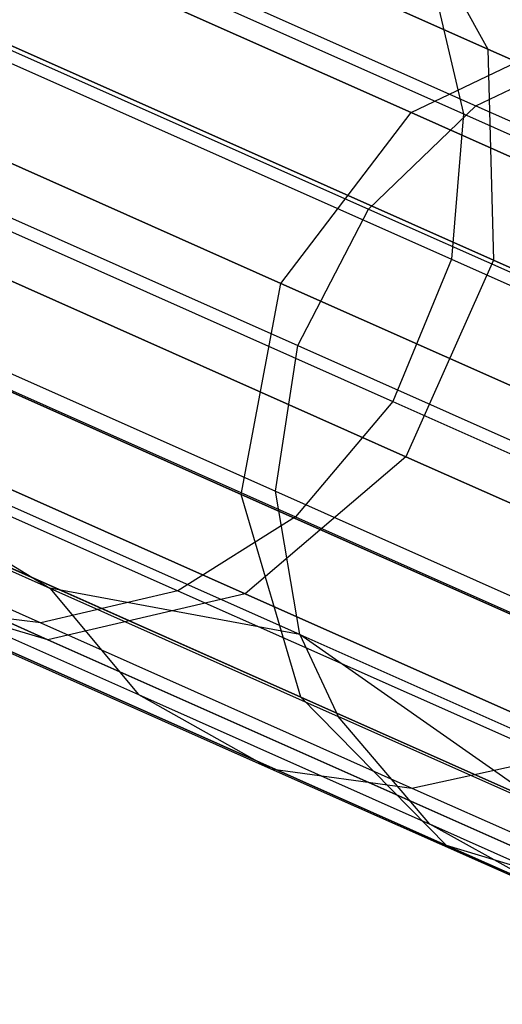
# Model space of a CAD drawing. Extents: x 0.3 to 7.1, y -3.38 to 3.38.
# Tile 277 of 394: x 6.46 to 6.57, y -1.42 to -1.2. Entities that reach past the tile are written whole.
import ezdxf

# ---------------------------------------------------------------- set-up
doc = ezdxf.new("R2010")
doc.units = 0
doc.header["$LTSCALE"] = 2.54
doc.layers.get('0').update_dxf_attribs({"linetype": 'CONTINUOUS'})

# ---------------------------------------------------------------- blocks, each defined once
blk = doc.blocks.new('SINGLES_B_BB_STL')
at = {"color": 0}
for p, q in [((6.56278, -1.20365, 15.72978), (6.37837, -1.12155, 15.35544)), ((6.56278, -1.20365, 15.72978), (6.37837, -1.12155, 15.35544)), ((6.37837, -1.12155, 12.90583), (6.56278, -1.20365, 12.53148)), ((6.37837, -1.12155, 12.90583), (6.56278, -1.20365, 12.53148)), ((6.41788, -1.15295, 40.24506), (6.56011, -1.21628, 39.83401)), ((6.41788, -1.15295, 40.24506), (6.56011, -1.21628, 39.83401)), ((6.54577, -1.2178, 16.17439), (6.41865, -1.1612, 15.79699)), ((6.54577, -1.2178, 16.17439), (6.41865, -1.1612, 15.79699)), ((6.41865, -1.1612, 12.46428), (6.54577, -1.2178, 12.08688)), ((6.41865, -1.1612, 12.46428), (6.54577, -1.2178, 12.08688)), ((6.54104, -1.16421, 15.74599), (6.56278, -1.20365, 15.72978)), ((6.54104, -1.16421, 15.74599), (6.56278, -1.20365, 15.72978)), ((6.54104, -1.16421, 12.51528), (6.56278, -1.20365, 12.53148)), ((6.54104, -1.16421, 12.51528), (6.56278, -1.20365, 12.53148)), ((6.56406, -1.25062, 15.72064), (6.3783, -1.16791, 15.34353)), ((6.56406, -1.25062, 15.72064), (6.3783, -1.16791, 15.34353)), ((6.3783, -1.16791, 12.91774), (6.56406, -1.25062, 12.54063)), ((6.3783, -1.16791, 12.91774), (6.56406, -1.25062, 12.54063)), ((6.45783, -1.17372, 40.52514), (6.55736, -1.21804, 40.31823)), ((6.45783, -1.17372, 40.52514), (6.55736, -1.21804, 40.31823)), ((6.39471, -1.17624, 40.2395), (6.53625, -1.23926, 39.83043)), ((6.39471, -1.17624, 40.2395), (6.53625, -1.23926, 39.83043)), ((6.55018, -1.18744, 40.30919), (6.55736, -1.21804, 40.31823)), ((6.55018, -1.18744, 40.30919), (6.55736, -1.21804, 40.31823)), ((6.54577, -1.2178, 16.17439), (6.58819, -1.19747, 16.16554)), ((6.54577, -1.2178, 16.17439), (6.58819, -1.19747, 16.16554)), ((6.54577, -1.2178, 12.08688), (6.58819, -1.19747, 12.09573)), ((6.54577, -1.2178, 12.08688), (6.58819, -1.19747, 12.09573)), ((6.39021, -1.19941, 15.8017), (6.51682, -1.25578, 16.17758)), ((6.39021, -1.19941, 15.8017), (6.51682, -1.25578, 16.17758)), ((6.51682, -1.25578, 12.08369), (6.39021, -1.19941, 12.45957)), ((6.51682, -1.25578, 12.08369), (6.39021, -1.19941, 12.45957)), ((6.56011, -1.21628, 39.83401), (6.58805, -1.2029, 39.83979)), ((6.56011, -1.21628, 39.83401), (6.58805, -1.2029, 39.83979)), ((6.56278, -1.20365, 15.72978), (6.56406, -1.25062, 15.72064)), ((6.69719, -1.2635, 16.12883), (6.56278, -1.20365, 15.72978)), ((6.69719, -1.2635, 16.12883), (6.56278, -1.20365, 15.72978)), ((6.56278, -1.20365, 15.72978), (6.56406, -1.25062, 15.72064)), ((6.56278, -1.20365, 12.53148), (6.69719, -1.2635, 12.13244)), ((6.56278, -1.20365, 12.53148), (6.69719, -1.2635, 12.13244)), ((6.56278, -1.20365, 12.53148), (6.56406, -1.25062, 12.54063)), ((6.56278, -1.20365, 12.53148), (6.56406, -1.25062, 12.54063)), ((6.37913, -1.20665, 40.23862), (6.52056, -1.26962, 39.82986)), ((6.37913, -1.20665, 40.23862), (6.52056, -1.26962, 39.82986)), ((6.45475, -1.2059, 40.5311), (6.55469, -1.2504, 40.32333)), ((6.45475, -1.2059, 40.5311), (6.55469, -1.2504, 40.32333)), ((6.5446, -1.29434, 15.72064), (6.35883, -1.21163, 15.34353)), ((6.5446, -1.29434, 15.72064), (6.35883, -1.21163, 15.34353)), ((6.35883, -1.21163, 12.91774), (6.5446, -1.29434, 12.54063)), ((6.35883, -1.21163, 12.91774), (6.5446, -1.29434, 12.54063)), ((6.51682, -1.25578, 16.17758), (6.54577, -1.2178, 16.17439)), ((6.51682, -1.25578, 16.17758), (6.54577, -1.2178, 16.17439)), ((6.51682, -1.25578, 12.08369), (6.54577, -1.2178, 12.08688)), ((6.51682, -1.25578, 12.08369), (6.54577, -1.2178, 12.08688)), ((6.53625, -1.23926, 39.83043), (6.56011, -1.21628, 39.83401)), ((6.53625, -1.23926, 39.83043), (6.56011, -1.21628, 39.83401)), ((6.62307, -1.25221, 16.56762), (6.54577, -1.2178, 16.17439)), ((6.62307, -1.25221, 16.56762), (6.54577, -1.2178, 16.17439)), ((6.54577, -1.2178, 12.08688), (6.62307, -1.25221, 11.69365)), ((6.54577, -1.2178, 12.08688), (6.62307, -1.25221, 11.69365)), ((6.56011, -1.21628, 39.83401), (6.63908, -1.25144, 39.40354)), ((6.56011, -1.21628, 39.83401), (6.63908, -1.25144, 39.40354)), ((6.55736, -1.21804, 40.31823), (6.55469, -1.2504, 40.32333)), ((6.55736, -1.21804, 40.31823), (6.55469, -1.2504, 40.32333)), ((6.55736, -1.21804, 40.31823), (6.64117, -1.25535, 40.10307)), ((6.55736, -1.21804, 40.31823), (6.64117, -1.25535, 40.10307)), ((6.44171, -1.23755, 40.53166), (6.54169, -1.28207, 40.32381)), ((6.44171, -1.23755, 40.53166), (6.54169, -1.28207, 40.32381)), ((6.37367, -1.23885, 40.24247), (6.51558, -1.30203, 39.83235)), ((6.37367, -1.23885, 40.24247), (6.51558, -1.30203, 39.83235)), ((6.52056, -1.26962, 39.82986), (6.53625, -1.23926, 39.83043)), ((6.52056, -1.26962, 39.82986), (6.53625, -1.23926, 39.83043)), ((6.53625, -1.23926, 39.83043), (6.61483, -1.27425, 39.40204)), ((6.53625, -1.23926, 39.83043), (6.61483, -1.27425, 39.40204)), ((6.50884, -1.32481, 15.72978), (6.32443, -1.24271, 15.35544)), ((6.50884, -1.32481, 15.72978), (6.32443, -1.24271, 15.35544)), ((6.32443, -1.24271, 12.90583), (6.50884, -1.32481, 12.53148)), ((6.32443, -1.24271, 12.90583), (6.50884, -1.32481, 12.53148)), ((6.50797, -1.30271, 16.17439), (6.38085, -1.24611, 15.79699)), ((6.50797, -1.30271, 16.17439), (6.38085, -1.24611, 15.79699)), ((6.38085, -1.24611, 12.46428), (6.50797, -1.30271, 12.08688)), ((6.38085, -1.24611, 12.46428), (6.50797, -1.30271, 12.08688)), ((6.55469, -1.2504, 40.32333), (6.54169, -1.28207, 40.32381)), ((6.55469, -1.2504, 40.32333), (6.54169, -1.28207, 40.32381)), ((6.56406, -1.25062, 15.72064), (6.5446, -1.29434, 15.72064)), ((6.56406, -1.25062, 15.72064), (6.5446, -1.29434, 15.72064)), ((6.56406, -1.25062, 12.54063), (6.5446, -1.29434, 12.54063)), ((6.56406, -1.25062, 12.54063), (6.5446, -1.29434, 12.54063)), ((6.55469, -1.2504, 40.32333), (6.63885, -1.28787, 40.10727)), ((6.55469, -1.2504, 40.32333), (6.63885, -1.28787, 40.10727)), ((6.69947, -1.3109, 16.12262), (6.56406, -1.25062, 15.72064)), ((6.69947, -1.3109, 16.12262), (6.56406, -1.25062, 15.72064)), ((6.56406, -1.25062, 12.54063), (6.69947, -1.3109, 12.13865)), ((6.56406, -1.25062, 12.54063), (6.69947, -1.3109, 12.13865)), ((6.46498, -1.33505, 15.74599), (6.28298, -1.25402, 15.37654)), ((6.46498, -1.33505, 15.74599), (6.28298, -1.25402, 15.37654)), ((6.28298, -1.25402, 12.88473), (6.46498, -1.33505, 12.51528)), ((6.28298, -1.25402, 12.88473), (6.46498, -1.33505, 12.51528)), ((6.50797, -1.30271, 16.17439), (6.51682, -1.25578, 16.17758)), ((6.50797, -1.30271, 16.17439), (6.51682, -1.25578, 16.17758)), ((6.50797, -1.30271, 12.08688), (6.51682, -1.25578, 12.08369)), ((6.50797, -1.30271, 12.08688), (6.51682, -1.25578, 12.08369)), ((6.51682, -1.25578, 16.17758), (6.59381, -1.29006, 16.56923)), ((6.51682, -1.25578, 16.17758), (6.59381, -1.29006, 16.56923)), ((6.59381, -1.29006, 11.69203), (6.51682, -1.25578, 12.08369)), ((6.59381, -1.29006, 11.69203), (6.51682, -1.25578, 12.08369)), ((6.42046, -1.26337, 40.52649), (6.52008, -1.30773, 40.31938)), ((6.42046, -1.26337, 40.52649), (6.52008, -1.30773, 40.31938)), ((6.52102, -1.33392, 39.83751), (6.37813, -1.2703, 40.25049)), ((6.37813, -1.2703, 40.25049), (6.46542, -1.32361, 40.05279)), ((6.37813, -1.2703, 40.25049), (6.46542, -1.32361, 40.05279)), ((6.52102, -1.33392, 39.83751), (6.37813, -1.2703, 40.25049)), ((6.51558, -1.30203, 39.83235), (6.52056, -1.26962, 39.82986)), ((6.51558, -1.30203, 39.83235), (6.52056, -1.26962, 39.82986)), ((6.52056, -1.26962, 39.82986), (6.59909, -1.30458, 39.4018)), ((6.52056, -1.26962, 39.82986), (6.59909, -1.30458, 39.4018)), ((6.39493, -1.28008, 40.51691), (6.49389, -1.32414, 40.31118)), ((6.39493, -1.28008, 40.51691), (6.49389, -1.32414, 40.31118)), ((6.54169, -1.28207, 40.32381), (6.52008, -1.30773, 40.31938)), ((6.54169, -1.28207, 40.32381), (6.52008, -1.30773, 40.31938)), ((6.54169, -1.28207, 40.32381), (6.62589, -1.31955, 40.10767)), ((6.54169, -1.28207, 40.32381), (6.62589, -1.31955, 40.10767)), ((6.36543, -1.28769, 40.50306), (6.46342, -1.33132, 40.29934)), ((6.36543, -1.28769, 40.50306), (6.46342, -1.33132, 40.29934)), ((6.38577, -1.28815, 40.25726), (6.46542, -1.32361, 40.05279)), ((6.38577, -1.28815, 40.25726), (6.46542, -1.32361, 40.05279)), ((6.52124, -1.34783, 16.16554), (6.39271, -1.2906, 15.78394)), ((6.52124, -1.34783, 16.16554), (6.39271, -1.2906, 15.78394)), ((6.39271, -1.2906, 12.47733), (6.52124, -1.34783, 12.09573)), ((6.39271, -1.2906, 12.47733), (6.52124, -1.34783, 12.09573)), ((6.5446, -1.29434, 15.72064), (6.50884, -1.32481, 15.72978)), ((6.5446, -1.29434, 15.72064), (6.50884, -1.32481, 15.72978)), ((6.5446, -1.29434, 12.54063), (6.50884, -1.32481, 12.53148)), ((6.5446, -1.29434, 12.54063), (6.50884, -1.32481, 12.53148)), ((6.68, -1.35463, 16.12262), (6.5446, -1.29434, 15.72064)), ((6.68, -1.35463, 16.12262), (6.5446, -1.29434, 15.72064)), ((6.5446, -1.29434, 12.54063), (6.68, -1.35463, 12.13865)), ((6.5446, -1.29434, 12.54063), (6.68, -1.35463, 12.13865)), ((6.52124, -1.34783, 16.16554), (6.50797, -1.30271, 16.17439)), ((6.58527, -1.33712, 16.56762), (6.50797, -1.30271, 16.17439)), ((6.52124, -1.34783, 16.16554), (6.50797, -1.30271, 16.17439)), ((6.58527, -1.33712, 16.56762), (6.50797, -1.30271, 16.17439)), ((6.52124, -1.34783, 12.09573), (6.50797, -1.30271, 12.08688)), ((6.50797, -1.30271, 12.08688), (6.58527, -1.33712, 11.69365)), ((6.52124, -1.34783, 12.09573), (6.50797, -1.30271, 12.08688)), ((6.50797, -1.30271, 12.08688), (6.58527, -1.33712, 11.69365)), ((6.52102, -1.33392, 39.83751), (6.51558, -1.30203, 39.83235)), ((6.51558, -1.30203, 39.83235), (6.59437, -1.33711, 39.40284)), ((6.51558, -1.30203, 39.83235), (6.59437, -1.33711, 39.40284)), ((6.52102, -1.33392, 39.83751), (6.51558, -1.30203, 39.83235)), ((6.52008, -1.30773, 40.31938), (6.49389, -1.32414, 40.31118)), ((6.52008, -1.30773, 40.31938), (6.49389, -1.32414, 40.31118)), ((6.52008, -1.30773, 40.31938), (6.60397, -1.34508, 40.10402)), ((6.52008, -1.30773, 40.31938), (6.60397, -1.34508, 40.10402)), ((6.40462, -1.3114, 40.26994), (6.48513, -1.34724, 40.06325)), ((6.40462, -1.3114, 40.26994), (6.48513, -1.34724, 40.06325)), ((6.46498, -1.33505, 15.74599), (6.42307, -1.3227, 15.76553)), ((6.5536, -1.38082, 16.15306), (6.42307, -1.3227, 15.76553)), ((6.46498, -1.33505, 15.74599), (6.42307, -1.3227, 15.76553)), ((6.5536, -1.38082, 16.15306), (6.42307, -1.3227, 15.76553)), ((6.46498, -1.33505, 12.51528), (6.42307, -1.3227, 12.49574)), ((6.42307, -1.3227, 12.49574), (6.5536, -1.38082, 12.10821)), ((6.42307, -1.3227, 12.49574), (6.5536, -1.38082, 12.10821)), ((6.46498, -1.33505, 12.51528), (6.42307, -1.3227, 12.49574)), ((6.49389, -1.32414, 40.31118), (6.46342, -1.33132, 40.29934)), ((6.49389, -1.32414, 40.31118), (6.46342, -1.33132, 40.29934)), ((6.50884, -1.32481, 15.72978), (6.46498, -1.33505, 15.74599)), ((6.50884, -1.32481, 15.72978), (6.46498, -1.33505, 15.74599)), ((6.50884, -1.32481, 12.53148), (6.46498, -1.33505, 12.51528)), ((6.50884, -1.32481, 12.53148), (6.46498, -1.33505, 12.51528)), ((6.46542, -1.32361, 40.05279), (6.48513, -1.34724, 40.06325)), ((6.46542, -1.32361, 40.05279), (6.48513, -1.34724, 40.06325)), ((6.46542, -1.32361, 40.05279), (6.5295, -1.35214, 39.84186)), ((6.52102, -1.33392, 39.83751), (6.46542, -1.32361, 40.05279)), ((6.52102, -1.33392, 39.83751), (6.46542, -1.32361, 40.05279)), ((6.46542, -1.32361, 40.05279), (6.5295, -1.35214, 39.84186)), ((6.49389, -1.32414, 40.31118), (6.57722, -1.36124, 40.09725)), ((6.49389, -1.32414, 40.31118), (6.57722, -1.36124, 40.09725)), ((6.64325, -1.38465, 16.12883), (6.50884, -1.32481, 15.72978)), ((6.64325, -1.38465, 16.12883), (6.50884, -1.32481, 15.72978)), ((6.50884, -1.32481, 12.53148), (6.64325, -1.38465, 12.13244)), ((6.50884, -1.32481, 12.53148), (6.64325, -1.38465, 12.13244)), ((6.46342, -1.33132, 40.29934), (6.43301, -1.32743, 40.28537)), ((6.43301, -1.32743, 40.28537), (6.51457, -1.36374, 40.07597)), ((6.43301, -1.32743, 40.28537), (6.51457, -1.36374, 40.07597)), ((6.46342, -1.33132, 40.29934), (6.43301, -1.32743, 40.28537)), ((6.46342, -1.33132, 40.29934), (6.54594, -1.36807, 40.08749)), ((6.46342, -1.33132, 40.29934), (6.54594, -1.36807, 40.08749)), ((6.57751, -1.37352, 39.62614), (6.52102, -1.33392, 39.83751)), ((6.52102, -1.33392, 39.83751), (6.60036, -1.36925, 39.40501)), ((6.52102, -1.33392, 39.83751), (6.60036, -1.36925, 39.40501)), ((6.52102, -1.33392, 39.83751), (6.5295, -1.35214, 39.84186)), ((6.52102, -1.33392, 39.83751), (6.5295, -1.35214, 39.84186)), ((6.57751, -1.37352, 39.62614), (6.52102, -1.33392, 39.83751)), ((6.59763, -1.39411, 16.13981), (6.46498, -1.33505, 15.74599)), ((6.59763, -1.39411, 16.13981), (6.46498, -1.33505, 15.74599)), ((6.46498, -1.33505, 12.51528), (6.59763, -1.39411, 12.12146)), ((6.46498, -1.33505, 12.51528), (6.59763, -1.39411, 12.12146)), ((6.48513, -1.34724, 40.06325), (6.51457, -1.36374, 40.07597)), ((6.48513, -1.34724, 40.06325), (6.51457, -1.36374, 40.07597)), ((6.48513, -1.34724, 40.06325), (6.54991, -1.37609, 39.85003)), ((6.48513, -1.34724, 40.06325), (6.54991, -1.37609, 39.85003)), ((6.5536, -1.38082, 16.15306), (6.52124, -1.34783, 16.16554)), ((6.5994, -1.38263, 16.56315), (6.52124, -1.34783, 16.16554)), ((6.5536, -1.38082, 16.15306), (6.52124, -1.34783, 16.16554)), ((6.5994, -1.38263, 16.56315), (6.52124, -1.34783, 16.16554)), ((6.5536, -1.38082, 12.10821), (6.52124, -1.34783, 12.09573)), ((6.52124, -1.34783, 12.09573), (6.5994, -1.38263, 11.69812)), ((6.52124, -1.34783, 12.09573), (6.5994, -1.38263, 11.69812)), ((6.5536, -1.38082, 12.10821), (6.52124, -1.34783, 12.09573)), ((6.54991, -1.37609, 39.85003), (6.5295, -1.35214, 39.84186)), ((6.57751, -1.37352, 39.62614), (6.5295, -1.35214, 39.84186)), ((6.54991, -1.37609, 39.85003), (6.5295, -1.35214, 39.84186)), ((6.57751, -1.37352, 39.62614), (6.5295, -1.35214, 39.84186)), ((6.54594, -1.36807, 40.08749), (6.57722, -1.36124, 40.09725)), ((6.54594, -1.36807, 40.08749), (6.57722, -1.36124, 40.09725)), ((6.51457, -1.36374, 40.07597), (6.54594, -1.36807, 40.08749)), ((6.51457, -1.36374, 40.07597), (6.54594, -1.36807, 40.08749)), ((6.51457, -1.36374, 40.07597), (6.5802, -1.39296, 39.85996)), ((6.51457, -1.36374, 40.07597), (6.5802, -1.39296, 39.85996)), ((6.54594, -1.36807, 40.08749), (6.61234, -1.39763, 39.86895)), ((6.54594, -1.36807, 40.08749), (6.61234, -1.39763, 39.86895)), ((6.59845, -1.3977, 39.63196), (6.54991, -1.37609, 39.85003)), ((6.5802, -1.39296, 39.85996), (6.54991, -1.37609, 39.85003)), ((6.59845, -1.3977, 39.63196), (6.54991, -1.37609, 39.85003)), ((6.5802, -1.39296, 39.85996), (6.54991, -1.37609, 39.85003)), ((6.59763, -1.39411, 16.13981), (6.5536, -1.38082, 16.15306)), ((6.63297, -1.41616, 16.55685), (6.5536, -1.38082, 16.15306)), ((6.59763, -1.39411, 16.13981), (6.5536, -1.38082, 16.15306)), ((6.63297, -1.41616, 16.55685), (6.5536, -1.38082, 16.15306)), ((6.59763, -1.39411, 12.12146), (6.5536, -1.38082, 12.10821)), ((6.5536, -1.38082, 12.10821), (6.63297, -1.41616, 11.70442)), ((6.5536, -1.38082, 12.10821), (6.63297, -1.41616, 11.70442)), ((6.59763, -1.39411, 12.12146), (6.5536, -1.38082, 12.10821))]:
    blk.add_line(p, q, dxfattribs=at)

msp = doc.modelspace()

# ---------------------------------------------------------------- block references
at = {"color": 0}
msp.add_blockref('SINGLES_B_BB_STL', (0, 0), dxfattribs=at)

doc.saveas('drawing.dxf')
